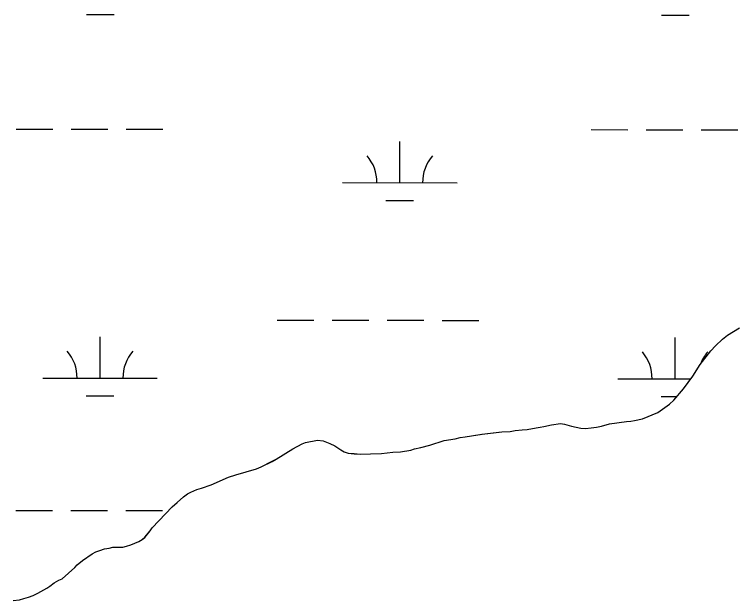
# Model space of a CAD drawing. Extents: x 3148686 to 3186545, y 916144 to 941516.
# Drawn here: x 3173238 to 3173871, y 924338 to 924849 of the extents above; entities that cross this region are included whole.
import ezdxf

# ---------------------------------------------------------------- set-up
doc = ezdxf.new("R2010")
doc.units = 0
for name, color, linetype in [('V-SITE-VEGE', 7, 'Continuous'), ('V-TOPO-SHOR', 7, 'Continuous'), ('V-WETL-SWMP', 7, 'Continuous')]:
    doc.layers.add(name, color=color, linetype=linetype)

msp = doc.modelspace()

# ---------------------------------------------------------------- linework, layer by layer
at = {"layer": 'V-SITE-VEGE'}
for p, q in [((3173860.77, 924569.38), (3173871.19, 924575.78)), ((3173856.45, 924565.98), (3173860.77, 924569.38)), ((3173850.17, 924560), (3173856.45, 924565.98)), ((3173836.86, 924543.69), (3173846.05, 924555.82)), ((3173846.05, 924555.82), (3173850.17, 924560)), ((3173830.42, 924533.56), (3173836.86, 924543.69)), ((3173822.2, 924522.62), (3173830.42, 924533.56)), ((3173813.78, 924512.67), (3173822.2, 924522.62)), ((3173810.05, 924509.28), (3173813.78, 924512.67)), ((3173803.97, 924504.69), (3173810.05, 924509.28)), ((3173786.64, 924496.45), (3173799.84, 924501.89)), ((3173799.84, 924501.89), (3173803.97, 924504.69)), ((3173757.82, 924491.87), (3173772.43, 924494.16)), ((3173772.43, 924494.16), (3173776.38, 924494.39)), ((3173776.38, 924494.39), (3173779.54, 924494.81)), ((3173779.54, 924494.81), (3173786.64, 924496.45)), ((3173675.25, 924486.08), (3173681.37, 924486.72)), ((3173681.37, 924486.72), (3173685.72, 924486.95)), ((3173685.72, 924486.95), (3173693.61, 924488.39)), ((3173693.61, 924488.39), (3173697.16, 924489.21)), ((3173697.16, 924489.21), (3173700.52, 924489.63)), ((3173700.52, 924489.63), (3173707.03, 924491.07)), ((3173707.03, 924491.07), (3173714.92, 924492.32)), ((3173714.92, 924492.32), (3173718.49, 924491.75)), ((3173718.49, 924491.75), (3173724.63, 924489.83)), ((3173724.63, 924489.83), (3173732.55, 924488.11)), ((3173732.55, 924488.11), (3173736.7, 924487.95)), ((3173736.7, 924487.95), (3173741.64, 924488.38)), ((3173741.64, 924488.38), (3173746.38, 924489.21)), ((3173746.38, 924489.21), (3173750.72, 924490.04)), ((3173750.72, 924490.04), (3173757.82, 924491.87)), ((3173622.93, 924478.94), (3173627.27, 924479.96)), ((3173627.27, 924479.96), (3173631.81, 924480.79)), ((3173631.81, 924480.79), (3173646.42, 924482.88)), ((3173646.42, 924482.88), (3173663.6, 924484.99)), ((3173663.6, 924484.99), (3173670.91, 924485.45)), ((3173670.91, 924485.45), (3173675.25, 924486.08)), ((3173481.29, 924470.3), (3173489.36, 924474.51)), ((3173489.36, 924474.51), (3173492.31, 924475.72)), ((3173492.31, 924475.72), (3173502.77, 924477.78)), ((3173502.77, 924477.78), (3173507.71, 924477.23)), ((3173507.71, 924477.23), (3173513.66, 924474.91)), ((3173513.66, 924474.91), (3173518.03, 924472.77)), ((3173600.84, 924473.42), (3173613.26, 924477.48)), ((3173613.26, 924477.48), (3173622.93, 924478.94)), ((3173466.73, 924461.29), (3173481.29, 924470.3)), ((3173518.03, 924472.77), (3173520.61, 924471.2)), ((3173520.61, 924471.2), (3173523.2, 924469.25)), ((3173523.2, 924469.25), (3173525.97, 924467.69)), ((3173525.97, 924467.69), (3173529.54, 924466.53)), ((3173558.79, 924466.17), (3173568.47, 924467.24)), ((3173568.47, 924467.24), (3173575.39, 924467.69)), ((3173575.39, 924467.69), (3173584.27, 924469.14)), ((3173584.27, 924469.14), (3173587.42, 924470.16)), ((3173587.42, 924470.16), (3173593.14, 924471.39)), ((3173593.14, 924471.39), (3173600.84, 924473.42)), ((3173463.19, 924459.29), (3173466.73, 924461.29)), ((3173529.54, 924466.53), (3173534.88, 924465.98)), ((3173534.88, 924465.98), (3173540.42, 924465.63)), ((3173540.42, 924465.63), (3173549.11, 924465.7)), ((3173549.11, 924465.7), (3173558.79, 924466.17)), ((3173453.74, 924454.47), (3173463.19, 924459.29)), ((3173431.46, 924447.57), (3173449.6, 924452.66)), ((3173449.6, 924452.66), (3173453.74, 924454.47)), ((3173409.99, 924438.9), (3173425.16, 924445.54)), ((3173425.16, 924445.54), (3173431.46, 924447.57)), ((3173397.37, 924434.65), (3173401.71, 924435.87)), ((3173401.71, 924435.87), (3173409.99, 924438.9)), ((3173385.76, 924428.43), (3173389.3, 924430.83)), ((3173389.3, 924430.83), (3173392.25, 924432.43)), ((3173392.25, 924432.43), (3173397.37, 924434.65)), ((3173375.95, 924419.46), (3173380.27, 924423.25)), ((3173380.27, 924423.25), (3173385.76, 924428.43)), ((3173358.5, 924401.14), (3173375.95, 924419.46)), ((3173352.25, 924392.98), (3173356.75, 924398.55)), ((3173356.75, 924398.55), (3173358.5, 924401.14)), ((3173349.69, 924390.98), (3173352.25, 924392.98)), ((3173332.94, 924384.53), (3173336.1, 924385.34)), ((3173336.1, 924385.34), (3173339.85, 924386.36)), ((3173339.85, 924386.36), (3173346.94, 924389.38)), ((3173346.94, 924389.38), (3173349.69, 924390.98)), ((3173297.66, 924372.78), (3173306.11, 924378.58)), ((3173306.11, 924378.58), (3173309.46, 924380.39)), ((3173309.46, 924380.39), (3173312.81, 924381.6)), ((3173312.81, 924381.6), (3173316.95, 924382.82)), ((3173316.95, 924382.82), (3173320.89, 924383.64)), ((3173320.89, 924383.64), (3173324.25, 924384.26)), ((3173324.25, 924384.26), (3173332.94, 924384.53)), ((3173293.14, 924368.99), (3173297.66, 924372.78)), ((3173280, 924356.83), (3173290.99, 924366.8)), ((3173290.99, 924366.8), (3173293.14, 924368.99)), ((3173273.04, 924353.17), (3173276.97, 924355.57)), ((3173276.97, 924355.57), (3173280, 924356.83)), ((3173258.7, 924344.17), (3173266.56, 924348.58)), ((3173266.56, 924348.58), (3173269.31, 924350.38)), ((3173269.31, 924350.38), (3173273.04, 924353.17)), ((3173246.5, 924339.73), (3173250.44, 924340.75)), ((3173250.44, 924340.75), (3173254.77, 924342.36)), ((3173254.77, 924342.36), (3173258.7, 924344.17)), ((3173237.23, 924337.88), (3173242.75, 924338.51)), ((3173242.75, 924338.51), (3173246.5, 924339.73))]:
    msp.add_line(p, q, dxfattribs=at)
at = {"layer": 'V-TOPO-SHOR'}
for points in [[(3173276.97, 924355.57), (3173280, 924356.83), (3173290.99, 924366.8), (3173293.14, 924368.99), (3173297.66, 924372.78), (3173306.11, 924378.58), (3173309.46, 924380.39), (3173312.81, 924381.6), (3173316.95, 924382.82), (3173320.89, 924383.64), (3173324.25, 924384.26), (3173332.94, 924384.53), (3173336.1, 924385.34), (3173339.85, 924386.36), (3173346.94, 924389.38), (3173349.69, 924390.98), (3173352.25, 924392.98), (3173356.75, 924398.55), (3173358.5, 924401.14), (3173375.95, 924419.46), (3173380.27, 924423.25), (3173385.76, 924428.43), (3173389.3, 924430.83), (3173392.25, 924432.43), (3173397.37, 924434.65), (3173401.71, 924435.87), (3173409.99, 924438.9), (3173425.16, 924445.54), (3173431.46, 924447.57), (3173449.6, 924452.66), (3173453.74, 924454.47), (3173463.19, 924459.29), (3173466.73, 924461.29), (3173481.29, 924470.3), (3173489.36, 924474.51), (3173492.31, 924475.72), (3173502.77, 924477.78), (3173507.71, 924477.23), (3173513.66, 924474.91), (3173518.03, 924472.77), (3173520.61, 924471.2), (3173523.2, 924469.25), (3173525.97, 924467.69), (3173529.54, 924466.53), (3173534.88, 924465.98), (3173540.42, 924465.63), (3173549.11, 924465.7), (3173558.79, 924466.17), (3173568.47, 924467.24), (3173575.39, 924467.69), (3173584.27, 924469.14), (3173587.42, 924470.16), (3173593.14, 924471.39), (3173600.84, 924473.42), (3173613.26, 924477.48), (3173622.93, 924478.94), (3173627.27, 924479.96), (3173631.81, 924480.79), (3173646.42, 924482.88), (3173663.6, 924484.99), (3173670.91, 924485.45), (3173675.25, 924486.08), (3173681.37, 924486.72), (3173685.72, 924486.95), (3173693.61, 924488.39), (3173697.16, 924489.21), (3173700.52, 924489.63), (3173707.03, 924491.07), (3173714.92, 924492.32), (3173718.49, 924491.75), (3173724.63, 924489.83), (3173732.55, 924488.11), (3173736.7, 924487.95), (3173741.64, 924488.38), (3173746.38, 924489.21), (3173750.72, 924490.04), (3173757.82, 924491.87), (3173772.43, 924494.16), (3173776.38, 924494.39), (3173779.54, 924494.81), (3173786.64, 924496.45), (3173799.84, 924501.89), (3173803.97, 924504.69), (3173810.05, 924509.28), (3173813.78, 924512.67), (3173822.2, 924522.62), (3173830.42, 924533.56), (3173836.86, 924543.69), (3173846.05, 924555.82), (3173850.17, 924560), (3173856.45, 924565.98), (3173860.77, 924569.38), (3173871.19, 924575.78)], [(3173237.23, 924337.88), (3173242.75, 924338.51), (3173246.5, 924339.73), (3173250.44, 924340.75), (3173254.77, 924342.36), (3173258.7, 924344.17), (3173266.56, 924348.58), (3173269.31, 924350.38), (3173273.04, 924353.17), (3173276.97, 924355.57)]]:
    msp.add_lwpolyline(points, dxfattribs=at)
at = {"layer": 'V-WETL-SWMP'}
for p, q in [((3173301.32, 924849.12), (3173325.32, 924849.1)), ((3173803.23, 924848.59), (3173827.23, 924848.57)), ((3173239.81, 924749.19), (3173271.81, 924749.15)), ((3173287.81, 924749.14), (3173319.81, 924749.1)), ((3173335.81, 924749.09), (3173367.81, 924749.05)), ((3173741.71, 924748.66), (3173773.71, 924748.62)), ((3173789.71, 924748.61), (3173821.71, 924748.57)), ((3173837.71, 924748.56), (3173869.71, 924748.52)), ((3173574.6, 924702.4), (3173574.64, 924738.4)), ((3173524.6, 924702.46), (3173624.6, 924702.35)), ((3173562.58, 924686.99), (3173586.58, 924686.96)), ((3173467.63, 924582.45), (3173499.63, 924582.41)), ((3173515.63, 924582.39), (3173547.63, 924582.36)), ((3173563.63, 924582.34), (3173595.63, 924582.31)), ((3173611.63, 924582.29), (3173643.63, 924582.26)), ((3173860.76, 924569.36), (3173871.18, 924575.77)), ((3173856.43, 924565.97), (3173860.76, 924569.36)), ((3173312.99, 924531.87), (3173313.02, 924567.87)), ((3173814.89, 924531.34), (3173814.93, 924567.34)), ((3173850.16, 924559.99), (3173856.43, 924565.97)), ((3173836.85, 924543.68), (3173846.04, 924555.81)), ((3173846.04, 924555.81), (3173850.16, 924559.99)), ((3173830.41, 924533.55), (3173836.85, 924543.68)), ((3173262.99, 924531.92), (3173362.99, 924531.81)), ((3173764.89, 924531.39), (3173828.74, 924531.32)), ((3173822.19, 924522.61), (3173830.41, 924533.55)), ((3173813.77, 924512.66), (3173822.19, 924522.61)), ((3173300.97, 924516.45), (3173324.97, 924516.42)), ((3173802.88, 924515.92), (3173816.52, 924515.9)), ((3173810.04, 924509.27), (3173813.77, 924512.66)), ((3173803.95, 924504.68), (3173810.04, 924509.27)), ((3173786.63, 924496.44), (3173799.83, 924501.88)), ((3173799.83, 924501.88), (3173803.95, 924504.68)), ((3173757.81, 924491.86), (3173772.41, 924494.15)), ((3173772.41, 924494.15), (3173776.37, 924494.38)), ((3173776.37, 924494.38), (3173779.52, 924494.8)), ((3173779.52, 924494.8), (3173786.63, 924496.44)), ((3173675.24, 924486.06), (3173681.36, 924486.71)), ((3173681.36, 924486.71), (3173685.71, 924486.94)), ((3173685.71, 924486.94), (3173693.6, 924488.38)), ((3173693.6, 924488.38), (3173697.15, 924489.2)), ((3173697.15, 924489.2), (3173700.51, 924489.62)), ((3173700.51, 924489.62), (3173707.02, 924491.06)), ((3173707.02, 924491.06), (3173714.91, 924492.31)), ((3173714.91, 924492.31), (3173718.48, 924491.74)), ((3173718.48, 924491.74), (3173724.62, 924489.82)), ((3173724.62, 924489.82), (3173732.54, 924488.1)), ((3173732.54, 924488.1), (3173736.69, 924487.93)), ((3173736.69, 924487.93), (3173741.63, 924488.37)), ((3173741.63, 924488.37), (3173746.37, 924489.2)), ((3173746.37, 924489.2), (3173750.71, 924490.02)), ((3173750.71, 924490.02), (3173757.81, 924491.86)), ((3173622.92, 924478.93), (3173627.26, 924479.95)), ((3173627.26, 924479.95), (3173631.8, 924480.78)), ((3173631.8, 924480.78), (3173646.41, 924482.87)), ((3173646.41, 924482.87), (3173663.59, 924484.98)), ((3173663.59, 924484.98), (3173670.89, 924485.44)), ((3173670.89, 924485.44), (3173675.24, 924486.06)), ((3173481.28, 924470.29), (3173489.35, 924474.5)), ((3173489.35, 924474.5), (3173492.3, 924475.71)), ((3173492.3, 924475.71), (3173502.76, 924477.77)), ((3173502.76, 924477.77), (3173507.7, 924477.22)), ((3173507.7, 924477.22), (3173513.65, 924474.89)), ((3173513.65, 924474.89), (3173518.02, 924472.76)), ((3173600.83, 924473.41), (3173613.25, 924477.47)), ((3173613.25, 924477.47), (3173622.92, 924478.93)), ((3173466.72, 924461.28), (3173481.28, 924470.29)), ((3173518.02, 924472.76), (3173520.6, 924471.19)), ((3173520.6, 924471.19), (3173523.18, 924469.24)), ((3173523.18, 924469.24), (3173525.96, 924467.68)), ((3173525.96, 924467.68), (3173529.53, 924466.52)), ((3173558.79, 924466.16), (3173568.46, 924467.23)), ((3173568.46, 924467.23), (3173575.38, 924467.68)), ((3173575.38, 924467.68), (3173584.26, 924469.13)), ((3173584.26, 924469.13), (3173587.41, 924470.15)), ((3173587.41, 924470.15), (3173593.13, 924471.38)), ((3173593.13, 924471.38), (3173600.83, 924473.41)), ((3173463.18, 924459.27), (3173466.72, 924461.28)), ((3173529.53, 924466.52), (3173534.87, 924465.97)), ((3173534.87, 924465.97), (3173540.41, 924465.62)), ((3173540.41, 924465.62), (3173549.1, 924465.69)), ((3173549.1, 924465.69), (3173558.79, 924466.16)), ((3173453.73, 924454.46), (3173463.18, 924459.27)), ((3173431.45, 924447.56), (3173449.59, 924452.64)), ((3173449.59, 924452.64), (3173453.73, 924454.46)), ((3173409.98, 924438.89), (3173425.14, 924445.53)), ((3173425.14, 924445.53), (3173431.45, 924447.56)), ((3173397.36, 924434.64), (3173401.7, 924435.86)), ((3173401.7, 924435.86), (3173409.98, 924438.89)), ((3173385.75, 924428.42), (3173389.29, 924430.82)), ((3173389.29, 924430.82), (3173392.24, 924432.42)), ((3173392.24, 924432.42), (3173397.36, 924434.64)), ((3173375.94, 924419.45), (3173380.26, 924423.24)), ((3173380.26, 924423.24), (3173385.75, 924428.42)), ((3173358.5, 924401.13), (3173375.94, 924419.45)), ((3173239.46, 924416.51), (3173271.46, 924416.48)), ((3173287.46, 924416.46), (3173319.46, 924416.43)), ((3173335.46, 924416.41), (3173367.46, 924416.38)), ((3173352.24, 924392.97), (3173356.74, 924398.54)), ((3173356.74, 924398.54), (3173358.5, 924401.13)), ((3173349.68, 924390.97), (3173352.24, 924392.97)), ((3173332.93, 924384.52), (3173336.09, 924385.33)), ((3173336.09, 924385.33), (3173339.84, 924386.35)), ((3173339.84, 924386.35), (3173346.93, 924389.37)), ((3173346.93, 924389.37), (3173349.68, 924390.97)), ((3173306.1, 924378.57), (3173309.45, 924380.38)), ((3173309.45, 924380.38), (3173312.8, 924381.59)), ((3173312.8, 924381.59), (3173316.94, 924382.81)), ((3173316.94, 924382.81), (3173320.88, 924383.63)), ((3173320.88, 924383.63), (3173324.24, 924384.25)), ((3173324.24, 924384.25), (3173332.93, 924384.52)), ((3173293.13, 924368.98), (3173297.65, 924372.77)), ((3173297.65, 924372.77), (3173306.1, 924378.57)), ((3173279.99, 924356.82), (3173290.98, 924366.79)), ((3173290.98, 924366.79), (3173293.13, 924368.98)), ((3173273.03, 924353.16), (3173276.96, 924355.56)), ((3173276.96, 924355.56), (3173279.99, 924356.82)), ((3173258.69, 924344.16), (3173266.55, 924348.57)), ((3173266.55, 924348.57), (3173269.3, 924350.37)), ((3173269.3, 924350.37), (3173273.03, 924353.16)), ((3173246.49, 924339.72), (3173250.43, 924340.74)), ((3173250.43, 924340.74), (3173254.76, 924342.35)), ((3173254.76, 924342.35), (3173258.69, 924344.16)), ((3173237.22, 924337.87), (3173242.74, 924338.51)), ((3173242.74, 924338.51), (3173246.49, 924339.72))]:
    msp.add_line(p, q, dxfattribs=at)
for centre, start, end in [((3173519.36, 924702.94), 359.16781, 40.71147), ((3173629.84, 924702.82), 139.1678, 180.71146), ((3173257.74, 924532.4), 359.16781, 40.71147), ((3173368.23, 924532.28), 139.1678, 180.71146), ((3173759.65, 924531.87), 359.16781, 40.71147), ((3173870.14, 924531.75), 139.1678, 159.69886)]:
    msp.add_arc(centre, 35.25, start, end, dxfattribs=at)

doc.saveas('drawing.dxf')
